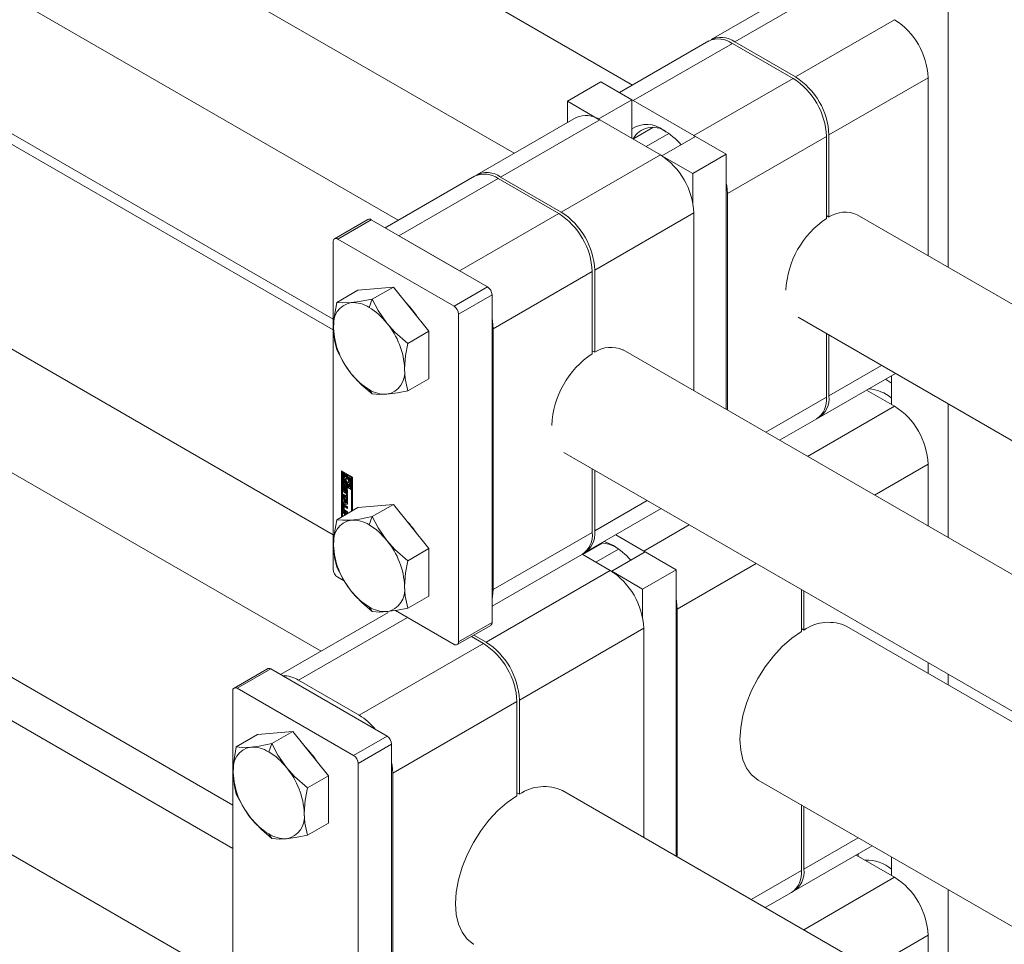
# Model space of a CAD drawing. Header units: millimetres. Extents: x 525 to 29324, y 175 to 20618.
# Tile 426 of 588: x 22811 to 22977, y 12546 to 12702. Entities that reach past the tile are written whole.
import ezdxf

# ---------------------------------------------------------------- set-up
doc = ezdxf.new("R2010")
doc.units = ezdxf.units.MM
doc.linetypes.add('SLD-Continua', pattern=[0])

msp = doc.modelspace()

# ---------------------------------------------------------------- linework, layer by layer
at = {"color": 7, "linetype": 'SLD-Continua', "lineweight": 18, "ltscale": 35}
for p, q in [((22914.32, 12690.8), (21891.66, 13281.02)), ((21881.67, 13263.69), (22894.31, 12679.25)), ((22874.72, 12667.94), (21852.06, 13258.17)), ((21842.07, 13240.84), (22863.71, 12651.2)), ((22863.71, 12649.42), (21889.92, 13211.44)), ((21874.93, 13185.46), (22863.71, 12614.78)), ((22861.69, 12595.09), (21841.84, 13183.69)), ((21826.84, 13157.71), (22846.74, 12569.08)), ((21881.67, 13118.74), (22846.74, 12561.75)), ((22846.74, 12539.13), (21852.07, 13113.21)), ((22967.66, 12758.7), (22967.66, 12660.01)), ((22944.39, 12708.15), (22927.63, 12698.48)), ((22948.39, 12707.76), (22931.63, 12698.08)), ((22958.64, 12701.84), (22941.88, 12692.17)), ((22927.21, 12698.24), (22912.11, 12689.52)), ((22914.45, 12688.17), (22931.21, 12697.84)), ((22941.46, 12691.92), (22931.21, 12697.84)), ((22931.63, 12698.08), (22941.88, 12692.17)), ((22924.7, 12682.25), (22941.46, 12691.92)), ((22964.3, 12692.04), (22947.54, 12682.37)), ((22964.3, 12692.04), (22964.3, 12661.95)), ((22903.31, 12688.07), (22908.97, 12691.33)), ((22914.2, 12688.31), (22908.97, 12691.33)), ((22903.31, 12688.07), (22908.54, 12685.05)), ((22903.31, 12684.44), (22903.31, 12688.07)), ((22908.54, 12685.05), (22914.2, 12688.31)), ((22914.2, 12681.78), (22914.2, 12688.31)), ((22914.2, 12688.3), (22914.45, 12688.17)), ((22924.7, 12682.25), (22914.45, 12688.17)), ((22904.79, 12685.3), (22888.03, 12675.63)), ((22908.79, 12684.9), (22892.03, 12675.23)), ((22908.54, 12685.05), (22908.54, 12685.04)), ((22908.79, 12684.9), (22919.04, 12678.99)), ((22917.76, 12683.61), (22914.39, 12681.67)), ((22916.63, 12680.38), (22920.47, 12682.59)), ((22919.29, 12678.84), (22924.95, 12682.11)), ((22924.7, 12682.25), (22924.94, 12682.1)), ((22930.18, 12679.09), (22924.95, 12682.11)), ((22930.36, 12672.45), (22947.12, 12682.12)), ((22947.12, 12668.24), (22947.12, 12682.12)), ((22947.54, 12682.37), (22947.54, 12668.48)), ((22919.04, 12678.99), (22902.29, 12669.31)), ((22919.29, 12678.84), (22919.29, 12678.84)), ((22919.29, 12678.84), (22924.52, 12675.82)), ((22924.52, 12675.82), (22930.18, 12679.09)), ((22930.18, 12635.93), (22930.18, 12679.09)), ((22887.61, 12675.38), (22872.51, 12666.67)), ((22892.03, 12675.23), (22902.29, 12669.31)), ((22924.52, 12675.82), (22924.52, 12670.91)), ((22874.85, 12665.31), (22891.61, 12674.99)), ((22901.86, 12669.07), (22891.61, 12674.99)), ((22930.36, 12672.45), (22930.36, 12635.83)), ((22885.1, 12659.4), (22901.86, 12669.07)), ((22924.7, 12669.19), (22907.94, 12659.52)), ((22924.7, 12669.19), (22924.7, 12639.1)), ((22947.12, 12668.73), (22947.54, 12668.48)), ((23016.5, 12631.82), (22952.32, 12668.87)), ((22869.6, 12668.08), (22863.94, 12664.82)), ((22864.49, 12664.76), (22870.15, 12668.03)), ((22889.81, 12656.68), (22870.15, 12668.03)), ((22885.1, 12659.4), (22874.85, 12665.31)), ((22863.71, 12664.31), (22863.71, 12608.95)), ((22864.49, 12664.76), (22884.15, 12653.42)), ((22890.76, 12649.6), (22907.52, 12659.27)), ((22907.52, 12645.38), (22907.52, 12659.27)), ((22907.94, 12659.52), (22907.94, 12645.63)), ((22867.88, 12656.11), (22864.32, 12654.06)), ((22873.9, 12656.65), (22867.88, 12656.11)), ((22873.9, 12656.65), (22870.33, 12654.6)), ((22879.91, 12649.18), (22873.9, 12656.65)), ((22884.15, 12653.42), (22889.81, 12656.68)), ((22884.93, 12652.07), (22890.58, 12655.34)), ((22890.58, 12599.97), (22890.58, 12655.34)), ((22870.33, 12654.6), (22869.79, 12653.21)), ((22884.93, 12652.07), (22884.93, 12596.7)), ((22942.33, 12651.54), (23006.5, 12614.5)), ((22879.91, 12649.18), (22876.34, 12647.12)), ((22879.91, 12641.16), (22879.91, 12649.18)), ((22890.76, 12649.6), (22890.76, 12605.5)), ((22947.12, 12638.03), (22947.12, 12648.77)), ((22947.54, 12648.53), (22947.54, 12638.27)), ((22907.52, 12645.87), (22907.94, 12645.63)), ((23016.5, 12586.12), (22912.72, 12646.01)), ((22945.88, 12634.61), (22958.77, 12642.05)), ((22956.43, 12643.4), (22947.54, 12638.27)), ((22879.91, 12641.16), (22876.34, 12639.1)), ((22958.11, 12640.41), (22957.09, 12641.08)), ((22958.11, 12641.66), (22958.11, 12636.81)), ((22869.79, 12639.33), (22870.33, 12638.57)), ((22953.91, 12639.24), (22958.64, 12636.51)), ((22936.84, 12632.09), (22947.12, 12638.03)), ((22967.66, 12636.92), (22967.66, 12614.3)), ((22958.64, 12636.51), (22943.91, 12628.01)), ((22939.18, 12630.74), (22945.46, 12634.36)), ((22902.73, 12628.68), (23006.5, 12568.79)), ((22865.13, 12625.61), (22866.98, 12624.53)), ((22865.13, 12617.77), (22865.13, 12625.61)), ((22865.27, 12625.52), (22865.27, 12617.86)), ((22865.44, 12625.38), (22865.3, 12625.3)), ((22865.3, 12625.3), (22865.3, 12623.42)), ((22865.48, 12625.2), (22865.3, 12625.3)), ((22865.62, 12625.28), (22865.44, 12625.38)), ((22865.62, 12625.28), (22865.48, 12625.2)), ((22865.62, 12624.4), (22865.62, 12625.28)), ((22907.52, 12615.17), (22907.52, 12625.92)), ((22907.94, 12625.68), (22907.94, 12615.42)), ((22964.3, 12626.71), (22955.23, 12621.48)), ((22964.3, 12626.71), (22964.3, 12616.24)), ((22865.48, 12623.52), (22865.48, 12625.2)), ((22865.62, 12623.61), (22865.48, 12623.52)), ((22865.62, 12623.61), (22865.62, 12623.96)), ((22865.79, 12623.51), (22865.62, 12623.61)), ((22865.79, 12624.56), (22865.72, 12624.51)), ((22865.93, 12625.1), (22865.79, 12625.02)), ((22865.79, 12625.02), (22865.79, 12624.54)), ((22865.97, 12624.92), (22865.79, 12625.02)), ((22865.79, 12623.62), (22865.79, 12623.34)), ((22866.11, 12625), (22865.93, 12625.1)), ((22866.11, 12625), (22865.97, 12624.92)), ((22865.97, 12624.31), (22865.97, 12624.92)), ((22866.11, 12624.39), (22865.97, 12624.31)), ((22866.11, 12623.73), (22865.97, 12623.65)), ((22865.97, 12623.04), (22865.97, 12623.65)), ((22866.11, 12624.39), (22866.11, 12625)), ((22866.11, 12623.12), (22866.11, 12623.73)), ((22866.28, 12624.9), (22866.14, 12624.82)), ((22866.81, 12624.43), (22866.14, 12624.82)), ((22866.14, 12624.82), (22866.14, 12624.21)), ((22866.28, 12623.63), (22866.14, 12623.55)), ((22866.95, 12624.51), (22866.28, 12624.9)), ((22866.33, 12623.62), (22866.28, 12623.63)), ((22866.32, 12624.51), (22866.63, 12624.33)), ((22866.32, 12624.24), (22866.32, 12624.51)), ((22866.46, 12624.32), (22866.32, 12624.24)), ((22866.46, 12624.32), (22866.46, 12624.43)), ((22866.63, 12624.33), (22866.63, 12622.65)), ((22866.95, 12624.51), (22866.81, 12624.43)), ((22866.81, 12622.55), (22866.81, 12624.43)), ((22866.95, 12622.64), (22866.95, 12624.51)), ((22866.98, 12624.53), (22866.98, 12618.85)), ((22865.3, 12623.42), (22865.97, 12623.04)), ((22865.3, 12623.22), (22865.44, 12623.3)), ((22866.81, 12622.35), (22865.3, 12623.22)), ((22865.3, 12623.22), (22865.3, 12617.87)), ((22865.52, 12622.9), (22865.38, 12622.82)), ((22865.38, 12622.32), (22865.38, 12622.82)), ((22865.52, 12622.4), (22865.38, 12622.32)), ((22866.95, 12622.43), (22865.44, 12623.3)), ((22865.79, 12623.34), (22865.48, 12623.52)), ((22865.52, 12622.4), (22865.52, 12622.9)), ((22865.57, 12622.67), (22865.57, 12622.24)), ((22865.62, 12622.76), (22865.59, 12622.74)), ((22865.62, 12622.75), (22865.6, 12622.74)), ((22865.62, 12622.74), (22865.61, 12622.74)), ((22865.62, 12622.74), (22865.61, 12622.74)), ((22865.61, 12621.92), (22865.75, 12622)), ((22865.62, 12622.95), (22865.62, 12622.74)), ((22865.64, 12622.12), (22865.78, 12622.2)), ((22865.78, 12622.2), (22865.64, 12622.12)), ((22865.8, 12622.22), (22865.65, 12622.14)), ((22865.66, 12622.18), (22865.67, 12622.65)), ((22865.81, 12622.26), (22865.66, 12622.18)), ((22865.82, 12622.73), (22865.67, 12622.65)), ((22865.78, 12622.2), (22865.78, 12622.2)), ((22865.81, 12622.26), (22865.82, 12622.73)), ((22865.85, 12622.52), (22865.84, 12622.04)), ((22866.01, 12622.66), (22865.87, 12622.58)), ((22866.02, 12622.66), (22865.87, 12622.58)), ((22866.04, 12622.66), (22865.89, 12622.58)), ((22865.89, 12621.76), (22865.89, 12621.97)), ((22866.04, 12622.66), (22865.9, 12622.58)), ((22866.06, 12622.63), (22865.92, 12622.55)), ((22865.92, 12621.96), (22866.06, 12622.05)), ((22866.07, 12622.06), (22865.93, 12621.98)), ((22866.08, 12622.59), (22865.94, 12622.51)), ((22866.08, 12622.55), (22865.94, 12622.46)), ((22865.94, 12622.03), (22865.94, 12622.46)), ((22866.08, 12622.11), (22865.94, 12622.03)), ((22866.08, 12622.08), (22865.94, 12622)), ((22866.11, 12623.12), (22865.97, 12623.04)), ((22866.03, 12622.03), (22866.03, 12621.84)), ((22866.08, 12622.11), (22866.08, 12622.55)), ((22866.13, 12622.39), (22866.13, 12621.88)), ((22866.14, 12623.55), (22866.14, 12622.94)), ((22866.14, 12622.94), (22866.32, 12622.84)), ((22866.32, 12622.84), (22866.32, 12623.32)), ((22866.46, 12622.92), (22866.32, 12622.84)), ((22866.39, 12623.34), (22866.53, 12623.42)), ((22866.46, 12622.92), (22866.46, 12623.38)), ((22866.63, 12622.65), (22866.81, 12622.55)), ((22866.95, 12622.64), (22866.81, 12622.55)), ((22866.95, 12622.43), (22866.81, 12622.35)), ((22866.81, 12618.74), (22866.81, 12622.35)), ((22866.95, 12618.83), (22866.95, 12622.43)), ((22865.4, 12621.61), (22865.95, 12621.29)), ((22865.4, 12621.33), (22865.4, 12621.61)), ((22865.54, 12621.41), (22865.4, 12621.33)), ((22865.95, 12621.01), (22865.4, 12621.33)), ((22865.4, 12621.22), (22866.13, 12620.35)), ((22865.4, 12620.92), (22865.4, 12621.22)), ((22865.54, 12621), (22865.4, 12620.92)), ((22865.52, 12620.78), (22865.4, 12620.92)), ((22865.66, 12620.86), (22865.52, 12620.78)), ((22865.52, 12620.22), (22865.52, 12620.78)), ((22865.66, 12620.3), (22865.52, 12620.22)), ((22865.54, 12621.41), (22865.54, 12621.52)), ((22866.1, 12621.09), (22865.54, 12621.41)), ((22865.54, 12621), (22865.54, 12621.05)), ((22865.66, 12620.86), (22865.54, 12621)), ((22865.66, 12620.3), (22865.66, 12620.86)), ((22865.82, 12620.67), (22865.68, 12620.59)), ((22865.97, 12620.24), (22865.68, 12620.59)), ((22865.68, 12620.59), (22865.68, 12620.22)), ((22865.68, 12620.22), (22865.97, 12620.24)), ((22866.11, 12620.32), (22865.82, 12620.67)), ((22866.03, 12621.84), (22865.89, 12621.76)), ((22865.9, 12621.75), (22866.05, 12621.83)), ((22865.95, 12621.66), (22866.13, 12621.56)), ((22865.95, 12621.29), (22865.95, 12621.66)), ((22866.1, 12621.37), (22865.95, 12621.29)), ((22866.1, 12621.09), (22865.95, 12621.01)), ((22865.95, 12620.64), (22865.95, 12621.01)), ((22866.1, 12620.72), (22865.95, 12620.64)), ((22866.13, 12620.53), (22865.95, 12620.64)), ((22866.11, 12620.32), (22865.97, 12620.24)), ((22866.1, 12621.37), (22866.1, 12621.58)), ((22866.1, 12620.72), (22866.1, 12621.09)), ((22866.13, 12620.7), (22866.1, 12620.72)), ((22866.13, 12621.56), (22866.13, 12620.53)), ((22866.13, 12620.35), (22866.13, 12619.95)), ((22916.83, 12620.55), (22907.94, 12615.42)), ((22867.88, 12619.37), (22864.32, 12617.31)), ((22865.52, 12619.77), (22865.38, 12619.69)), ((22865.38, 12619.1), (22865.38, 12619.69)), ((22865.52, 12619.18), (22865.38, 12619.1)), ((22865.4, 12620.22), (22865.52, 12620.22)), ((22865.4, 12619.92), (22865.4, 12620.22)), ((22865.54, 12620), (22865.4, 12619.92)), ((22866.13, 12619.95), (22865.4, 12619.92)), ((22865.4, 12618.73), (22866.09, 12618.33)), ((22865.4, 12618.46), (22865.4, 12618.73)), ((22865.52, 12619.18), (22865.52, 12619.77)), ((22865.54, 12620), (22865.54, 12620.23)), ((22866.13, 12620.02), (22865.54, 12620)), ((22865.54, 12618.54), (22865.54, 12618.65)), ((22865.56, 12619.48), (22865.56, 12619.09)), ((22865.72, 12619.61), (22865.58, 12619.53)), ((22865.6, 12619.82), (22866.13, 12619.51)), ((22865.75, 12618.79), (22865.6, 12618.71)), ((22866.13, 12618.4), (22865.6, 12618.71)), ((22865.77, 12619.61), (22865.63, 12619.53)), ((22866.13, 12619.24), (22865.63, 12619.53)), ((22865.63, 12618.97), (22866.13, 12618.68)), ((22866.13, 12618.57), (22865.75, 12618.79)), ((22866.13, 12619.4), (22865.77, 12619.61)), ((22866.13, 12619.51), (22866.13, 12619.24)), ((22866.13, 12618.68), (22866.13, 12618.4)), ((22873.9, 12619.9), (22867.88, 12619.37)), ((22873.9, 12619.9), (22870.33, 12617.85)), ((22879.91, 12612.43), (22873.9, 12619.9)), ((22906.28, 12611.75), (22919.18, 12619.19)), ((22865.54, 12618.54), (22865.4, 12618.46)), ((22865.65, 12618.31), (22865.4, 12618.46)), ((22865.79, 12618.39), (22865.54, 12618.54)), ((22865.79, 12618.39), (22865.65, 12618.31)), ((22865.65, 12618.08), (22865.65, 12618.31)), ((22865.79, 12618.16), (22865.79, 12618.39)), ((22865.97, 12618.29), (22865.83, 12618.21)), ((22865.86, 12618.19), (22865.83, 12618.21)), ((22865.83, 12618.21), (22865.83, 12618.18)), ((22866, 12618.28), (22865.97, 12618.29)), ((22870.33, 12617.85), (22869.79, 12616.46)), ((22916.22, 12612.02), (22923.91, 12616.46)), ((22890.76, 12605.5), (22907.52, 12615.17)), ((22916.22, 12612.02), (22911.48, 12614.75)), ((22879.91, 12612.43), (22876.34, 12610.37)), ((22879.91, 12604.41), (22879.91, 12612.43)), ((22909.28, 12613.38), (22905.91, 12611.44)), ((22908.15, 12610.15), (22911.98, 12612.36)), ((22916.22, 12612.02), (22916.46, 12611.88)), ((22890.58, 12602.69), (22905.86, 12611.51)), ((22905.83, 12611.49), (22910.56, 12608.76)), ((22906.03, 12611.61), (22905.95, 12611.47)), ((22910.81, 12608.61), (22916.46, 12611.88)), ((22921.7, 12608.86), (22916.46, 12611.88)), ((22910.56, 12608.76), (22889.56, 12596.64)), ((22910.81, 12608.61), (22910.81, 12608.61)), ((22910.81, 12608.61), (22916.04, 12605.59)), ((22916.04, 12605.59), (22921.7, 12608.86)), ((22921.7, 12560.45), (22921.7, 12608.86)), ((22921.87, 12602.22), (22935.22, 12609.93)), ((22864.49, 12607.6), (22865.57, 12606.97)), ((22916.04, 12605.59), (22916.04, 12600.68)), ((22942.87, 12598.42), (22942.87, 12605.51)), ((22943.3, 12605.27), (22943.3, 12598.66)), ((22879.91, 12604.41), (22876.34, 12602.35)), ((22869.79, 12602.58), (22870.33, 12601.82)), ((22874.24, 12601.97), (22884.15, 12596.25)), ((22921.87, 12602.22), (22921.87, 12560.35)), ((22873, 12601.62), (22854.83, 12591.13)), ((22857.88, 12590.19), (22876.27, 12600.8)), ((22884.7, 12596.2), (22890.36, 12599.46)), ((22884.93, 12596.7), (22890.58, 12599.97)), ((22916.22, 12598.96), (22895.21, 12586.84)), ((22916.22, 12598.96), (22916.22, 12563.62)), ((22942.87, 12598.91), (22943.3, 12598.66)), ((22997.78, 12572.04), (22950.58, 12599.28)), ((22889.13, 12596.39), (22887.08, 12597.57)), ((22887.51, 12597.82), (22889.56, 12596.64)), ((22868.13, 12584.27), (22889.13, 12596.39)), ((22852.63, 12592.14), (22846.97, 12588.87)), ((22847.52, 12588.82), (22853.18, 12592.09)), ((22872.83, 12580.74), (22853.18, 12592.09)), ((22964.3, 12593.15), (22964.3, 12591.37)), ((22967.66, 12591.21), (22967.66, 12589.43)), ((22847.52, 12588.82), (22867.18, 12577.48)), ((22868.13, 12584.27), (22857.88, 12590.19)), ((22846.74, 12588.37), (22846.74, 12522.39)), ((22873.79, 12574.47), (22894.79, 12586.59)), ((22894.79, 12570.67), (22894.79, 12586.59)), ((22895.21, 12586.84), (22895.21, 12570.91)), ((22850.91, 12580.99), (22847.35, 12578.93)), ((22856.92, 12581.53), (22850.91, 12580.99)), ((22856.92, 12581.53), (22853.36, 12579.47)), ((22862.94, 12574.05), (22856.92, 12581.53)), ((22867.18, 12577.48), (22872.83, 12580.74)), ((22853.36, 12579.47), (22852.82, 12578.09)), ((22867.96, 12576.13), (22873.61, 12579.39)), ((22873.61, 12513.41), (22873.61, 12579.39)), ((22867.96, 12576.13), (22867.96, 12510.14)), ((22862.94, 12574.05), (22859.37, 12571.99)), ((22862.94, 12566.04), (22862.94, 12574.05)), ((22873.79, 12574.47), (22873.79, 12518.12)), ((22935.59, 12573.3), (22982.79, 12546.06)), ((22894.79, 12571.16), (22895.21, 12570.91)), ((22997.78, 12516.54), (22902.5, 12571.53)), ((22942.87, 12558), (22942.87, 12569.1)), ((22943.3, 12568.85), (22943.3, 12558.24)), ((22862.94, 12566.04), (22859.37, 12563.98)), ((22852.82, 12564.2), (22853.36, 12563.44)), ((22941.64, 12554.58), (22954.84, 12562.19)), ((22952.49, 12563.55), (22943.3, 12558.24)), ((22952.14, 12560.64), (22958.64, 12556.89)), ((22952.45, 12560.82), (22952.45, 12560.46)), ((22958.11, 12560.3), (22958.11, 12557.19)), ((22934.41, 12553.11), (22942.87, 12558)), ((22958.64, 12556.89), (22943.26, 12548.01)), ((22936.76, 12551.76), (22941.22, 12554.33)), ((22967.66, 12554.79), (22967.66, 12533.93)), ((22964.3, 12547.09), (22954.58, 12541.48)), ((22964.3, 12547.09), (22964.3, 12535.87))]:
    msp.add_line(p, q, dxfattribs=at)
at = {"color": 7, "linetype": 'SLD-Continua', "lineweight": 18, "ltscale": 35, "flags": 128}
for points in [[(22930.18, 12674.17), (22930.25, 12673.79), (22930.36, 12672.45)], [(22864.32, 12654.06), (22863.89, 12651.49), (22863.78, 12649.74)], [(22866.79, 12654.02), (22865.33, 12653.97), (22864.32, 12654.06)], [(22870.33, 12654.6), (22868.16, 12654.19), (22866.79, 12654.02)], [(22872.8, 12650.55), (22871.34, 12652.66), (22870.33, 12654.6)], [(22876.34, 12647.12), (22874.17, 12649.02), (22872.8, 12650.55)], [(22890.58, 12651.32), (22890.65, 12650.94), (22890.76, 12649.6)], [(22863.78, 12649.74), (22863.95, 12647.67), (22864.32, 12646.04)], [(22875.8, 12642.8), (22875.97, 12645.06), (22876.34, 12647.12)], [(22864.32, 12646.04), (22865.62, 12643.63), (22866.79, 12641.99)], [(22866.79, 12641.99), (22868.58, 12640.07), (22870.33, 12638.57)], [(22876.34, 12639.1), (22875.91, 12641.16), (22875.8, 12642.8)], [(22870.33, 12638.57), (22871.63, 12638.47), (22872.8, 12638.52)], [(22872.8, 12638.52), (22874.59, 12638.77), (22876.34, 12639.1)], [(22865.79, 12624.54), (22865.7, 12624.5), (22865.64, 12624.43), (22865.59, 12624.33), (22865.58, 12624.2), (22865.59, 12624.06), (22865.64, 12623.91), (22865.7, 12623.76), (22865.79, 12623.62)], [(22865.97, 12623.65), (22865.88, 12623.74), (22865.81, 12623.86), (22865.77, 12623.98), (22865.75, 12624.1), (22865.77, 12624.2), (22865.81, 12624.27), (22865.88, 12624.31), (22865.97, 12624.31)], [(22866.14, 12624.21), (22866.23, 12624.11), (22866.3, 12623.99), (22866.34, 12623.87), (22866.36, 12623.75), (22866.34, 12623.65), (22866.3, 12623.58), (22866.23, 12623.54), (22866.14, 12623.55)], [(22866.32, 12623.32), (22866.41, 12623.35), (22866.48, 12623.42), (22866.52, 12623.53), (22866.53, 12623.65), (22866.52, 12623.8), (22866.48, 12623.95), (22866.41, 12624.1), (22866.32, 12624.24)], [(22865.53, 12622.98), (22865.52, 12622.95), (22865.52, 12622.9)], [(22865.75, 12622), (22865.79, 12621.98), (22865.82, 12621.97)], [(22865.83, 12622.81), (22865.82, 12622.78), (22865.82, 12622.73)], [(22866.02, 12622.66), (22866.01, 12622.66), (22866.01, 12622.66)], [(22866.08, 12622.59), (22866.08, 12622.59), (22866.08, 12622.6)], [(22866.05, 12621.83), (22866.09, 12621.81), (22866.12, 12621.8)], [(22865.53, 12619.84), (22865.52, 12619.82), (22865.52, 12619.77)], [(22864.32, 12617.31), (22863.89, 12614.74), (22863.78, 12612.99)], [(22866.79, 12617.27), (22865.33, 12617.22), (22864.32, 12617.31)], [(22870.33, 12617.85), (22868.16, 12617.44), (22866.79, 12617.27)], [(22872.8, 12613.8), (22871.34, 12615.92), (22870.33, 12617.85)], [(22876.34, 12610.37), (22874.17, 12612.28), (22872.8, 12613.8)], [(22909.54, 12613.63), (22909.71, 12613.58), (22911.09, 12612.94)], [(22863.78, 12612.99), (22863.95, 12610.92), (22864.32, 12609.29)], [(22875.8, 12606.05), (22875.97, 12608.32), (22876.34, 12610.37)], [(22864.32, 12609.29), (22865.62, 12606.89), (22866.79, 12605.24)], [(22876.34, 12602.35), (22875.91, 12604.42), (22875.8, 12606.05)], [(22890.76, 12605.5), (22890.65, 12604.29), (22890.58, 12603.98)], [(22866.79, 12605.24), (22868.58, 12603.32), (22870.33, 12601.82)], [(22921.7, 12603.95), (22921.76, 12603.56), (22921.87, 12602.22)], [(22872.8, 12601.78), (22874.59, 12602.02), (22876.34, 12602.35)], [(22870.33, 12601.82), (22871.63, 12601.72), (22872.8, 12601.78)], [(22935.59, 12573.3), (22935.51, 12573.35), (22934.46, 12574.19), (22933.61, 12575.33), (22932.99, 12576.72), (22932.61, 12578.35), (22932.48, 12580.17), (22932.61, 12582.14), (22932.99, 12584.2), (22933.61, 12586.32), (22934.46, 12588.43), (22935.51, 12590.5), (22936.75, 12592.46), (22938.14, 12594.27), (22939.65, 12595.9), (22941.24, 12597.29), (22942.87, 12598.42)], [(22847.35, 12578.93), (22846.92, 12576.37), (22846.81, 12574.61)], [(22849.82, 12578.89), (22848.36, 12578.84), (22847.35, 12578.93)], [(22853.36, 12579.47), (22851.19, 12579.06), (22849.82, 12578.89)], [(22855.83, 12575.42), (22854.37, 12577.54), (22853.36, 12579.47)], [(22859.37, 12571.99), (22857.2, 12573.9), (22855.83, 12575.42)], [(22873.61, 12576.2), (22873.68, 12575.81), (22873.79, 12574.47)], [(22846.81, 12574.61), (22846.98, 12572.54), (22847.35, 12570.92)], [(22858.83, 12567.68), (22859, 12569.94), (22859.37, 12571.99)], [(22847.35, 12570.92), (22848.65, 12568.51), (22849.82, 12566.87)], [(22887.5, 12545.55), (22887.43, 12545.6), (22886.37, 12546.44), (22885.52, 12547.58), (22884.9, 12548.97), (22884.52, 12550.6), (22884.4, 12552.42), (22884.52, 12554.39), (22884.9, 12556.45), (22885.52, 12558.57), (22886.37, 12560.68), (22887.43, 12562.74), (22888.67, 12564.71), (22890.06, 12566.52), (22891.56, 12568.15), (22893.15, 12569.54), (22894.79, 12570.67)], [(22859.37, 12563.98), (22858.94, 12566.04), (22858.83, 12567.68)], [(22849.82, 12566.87), (22851.61, 12564.94), (22853.36, 12563.44)], [(22855.83, 12563.4), (22857.62, 12563.64), (22859.37, 12563.98)], [(22853.36, 12563.44), (22854.66, 12563.34), (22855.83, 12563.4)]]:
    msp.add_lwpolyline(points, dxfattribs=at)
at = {"color": 7, "linetype": 'SLD-Continua', "lineweight": 18, "ltscale": 1225}
for centre, radius, start, end in [((22952.02, 12691.48), 12.29, 2.6023, 57.3977), ((22928.86, 12694.57), 4.02, 54.3909, 114.3073), ((22929.33, 12694.99), 3.86, 53.3147, 119.5144), ((22934.84, 12681.57), 12.29, 2.6023, 57.3977), ((22935.26, 12681.81), 12.29, 2.6023, 57.3977), ((22906.45, 12681.63), 4.02, 54.3909, 114.3073), ((22916.71, 12679.35), 4.78, 53.1339, 121.6942), ((22917.74, 12679.88), 3.77, 54.3906, 151.2117), ((22912.98, 12672.21), 12.79, 41.6561, 58.9436), ((22912.42, 12668.63), 12.29, 2.6023, 57.3977), ((22889.27, 12671.71), 4.02, 54.3909, 114.3073), ((22889.73, 12672.14), 3.86, 53.3147, 119.5144), ((22895.24, 12658.71), 12.29, 2.6023, 57.3977), ((22895.66, 12658.96), 12.29, 2.6023, 57.3977), ((22950.27, 12664.42), 4.9, 65.1256, 123.854), ((22869.83, 12667.58), 0.553, 54.3909, 114.3073), ((22955.67, 12655.39), 15.43, 123.6732, 177.3195), ((22864.19, 12664.39), 0.48, 50.815, 189.2203), ((22888.89, 12655.26), 1.69, 2.6023, 57.3977), ((22867.47, 12650.34), 3.74, 100.5633, 189.2501), ((22867, 12648.81), 5.21, 57.6568, 92.371), ((22867.27, 12644.9), 12.6, 32.7448, 44.847), ((22864.08, 12643.74), 11.06, 37.9797, 58.8998), ((22883.24, 12651.99), 1.69, 2.6023, 57.3977), ((22862.77, 12642.2), 13.05, 2.6376, 39.7722), ((22876.82, 12650.34), 13.05, 182.6376, 219.7722), ((22916.08, 12632.54), 15.43, 123.6735, 177.315), ((22910.67, 12641.56), 4.9, 65.1256, 123.854), ((22875.51, 12648.8), 11.06, 217.9797, 238.8998), ((22872.11, 12642.2), 3.74, 280.5633, 9.2501), ((22872.58, 12643.73), 5.21, 237.6568, 272.371), ((22953.9, 12633.03), 6.4, 48.8364, 87.0414), ((22943.19, 12637.59), 3.95, 305.0092, 6.2982), ((22943.81, 12637.77), 3.76, 299.482, 7.6956), ((22952.02, 12626.15), 12.29, 2.6023, 57.3977), ((22866.44, 12624.15), 0.539, 162.4672, 232.2024), ((22865.55, 12623.64), 1.14, 17.6216, 36.8572), ((22865.52, 12622.84), 0.142, 50.815, 189.2203), ((22865.88, 12622.34), 0.5, 182.6023, 237.3977), ((22865.98, 12622.41), 0.462, 181.8482, 208.3744), ((22865.63, 12622.7), 0.0626, 140.0849, 167.5269), ((22865.72, 12622.68), 0.15, 166.7736, 180.4307), ((22865.78, 12622.25), 0.213, 180.6019, 195.822), ((22865.6, 12622.72), 0.0236, 95.0101, 138.5257), ((22865.72, 12622.23), 0.153, 195.0336, 213.491), ((22865.6, 12622.72), 0.0274, 60.0939, 89.7327), ((22865.65, 12622.18), 0.0616, 213.0727, 238.4452), ((22865.45, 12622.68), 0.317, 57.8294, 59.9969), ((22865.63, 12622.14), 0.0218, 233.6925, 298.769), ((22865.7, 12622.03), 0.141, 230.4968, 7.1507), ((22865.98, 12622.38), 0.45, 215.4867, 238.3314), ((22865.61, 12622.16), 0.0436, 303.5095, 336.9901), ((22865.54, 12622.19), 0.125, 337.0637, 357.0949), ((22865.81, 12622.67), 0.142, 50.8734, 189.578), ((22865.76, 12622.24), 0.0436, 303.5095, 336.9901), ((22865.68, 12622.27), 0.125, 337.0637, 357.0949), ((22865.94, 12622.52), 0.093, 153.2323, 170.3732), ((22866.02, 12622.51), 0.178, 170.9141, 178.9454), ((22865.89, 12622.55), 0.0335, 114.5836, 153.9137), ((22865.88, 12622.56), 0.0231, 54.9572, 110.7175), ((22865.87, 12622.54), 0.0431, 58.384, 60.0022), ((22865.91, 12621.99), 0.0258, 236.8556, 278.2009), ((22865.63, 12622.36), 0.5, 2.6023, 57.3977), ((22865.86, 12622.52), 0.067, 24.2422, 57.3858), ((22865.91, 12621.99), 0.026, 281.1806, 333.613), ((22865.76, 12622.47), 0.176, 11.4309, 26.732), ((22865.87, 12622.01), 0.0708, 328.7136, 350.449), ((22865.74, 12622.46), 0.202, 0.3672, 12.2359), ((22865.79, 12622.03), 0.154, 348.7277, 0.3147), ((22866.02, 12622.64), 0.0224, 58.3619, 111.0801), ((22866.05, 12622.07), 0.027, 300.6201, 333.0958), ((22866.01, 12622.09), 0.0708, 328.7136, 350.449), ((22865.88, 12622.54), 0.202, 0.3672, 12.2359), ((22865.93, 12622.11), 0.154, 348.7277, 0.3147), ((22866.41, 12623.64), 0.252, 300.8342, 334.9858), ((22866.06, 12622.02), 0.318, 237.5394, 239.9935), ((22865.99, 12621.86), 0.142, 230.815, 9.2203), ((22866.2, 12622.11), 0.318, 237.5394, 239.9935), ((22865.52, 12619.71), 0.14, 50.815, 189.2203), ((22865.87, 12619.12), 0.492, 182.6023, 237.3977), ((22866.01, 12619.2), 0.492, 182.6023, 237.3977), ((22865.6, 12619.49), 0.0448, 50.815, 189.2203), ((22865.72, 12619.1), 0.158, 182.6023, 237.3977), ((22865.74, 12619.57), 0.0516, 54.3909, 114.3073), ((22867.47, 12613.59), 3.74, 100.5633, 189.2501), ((22867, 12612.06), 5.21, 57.6568, 92.371), ((22867.27, 12608.15), 12.6, 32.7448, 44.847), ((22864.08, 12606.99), 11.06, 37.9797, 58.8998), ((22904.23, 12614.91), 3.75, 298.7962, 7.7584), ((22862.77, 12605.45), 13.05, 2.6376, 39.7722), ((22903.6, 12614.74), 3.95, 305.0092, 6.2982), ((22876.82, 12613.59), 13.05, 182.6376, 219.7722), ((22908.8, 12607.93), 5.47, 61.0006, 86.5932), ((22904.49, 12601.99), 12.79, 41.6561, 58.9436), ((22865.4, 12609.02), 1.69, 182.6023, 237.3977), ((22903.94, 12598.4), 12.29, 2.6023, 57.3977), ((22872.11, 12605.45), 3.74, 280.5633, 9.2501), ((22875.51, 12612.05), 11.06, 217.9797, 238.8998), ((22872.58, 12606.99), 5.21, 237.6568, 272.371), ((22890.04, 12599.91), 0.542, 305.0092, 6.2982), ((22947.48, 12592.63), 7.35, 65.0273, 124.7307), ((22884.45, 12596.63), 0.48, 230.815, 9.2203), ((22882.51, 12586.04), 12.29, 2.6023, 57.3977), ((22882.93, 12586.28), 12.29, 2.6023, 57.3977), ((22852.85, 12591.64), 0.553, 54.3909, 114.3073), ((22855.26, 12586.09), 4.87, 57.4354, 91.3917), ((22847.22, 12588.45), 0.48, 50.815, 189.2203), ((22862.71, 12575.31), 10.47, 38.794, 58.812), ((22871.92, 12579.32), 1.69, 2.6023, 57.3977), ((22850.5, 12575.21), 3.74, 100.5633, 189.2501), ((22850.03, 12573.68), 5.21, 57.6568, 92.371), ((22850.33, 12569.79), 12.56, 32.7358, 45.461), ((22847.11, 12568.61), 11.06, 37.9797, 58.8998), ((22866.27, 12576.05), 1.69, 2.6023, 57.3977), ((22845.8, 12567.08), 13.05, 2.6376, 39.7722), ((22859.85, 12575.21), 13.05, 182.6376, 219.7722), ((22899.4, 12564.87), 7.35, 65.0273, 124.7307), ((22855.14, 12567.07), 3.74, 280.5633, 9.2501), ((22858.54, 12573.67), 11.06, 217.9797, 238.8998), ((22855.61, 12568.61), 5.21, 237.6568, 272.371), ((22954.08, 12553.73), 6.04, 48.1218, 93.9257), ((22938.95, 12557.56), 3.95, 305.0092, 6.2982), ((22939.57, 12557.74), 3.76, 299.482, 7.6956), ((22952.02, 12546.53), 12.29, 2.6023, 57.3977)]:
    msp.add_arc(centre, radius, start, end, dxfattribs=at)

doc.saveas('drawing.dxf')
